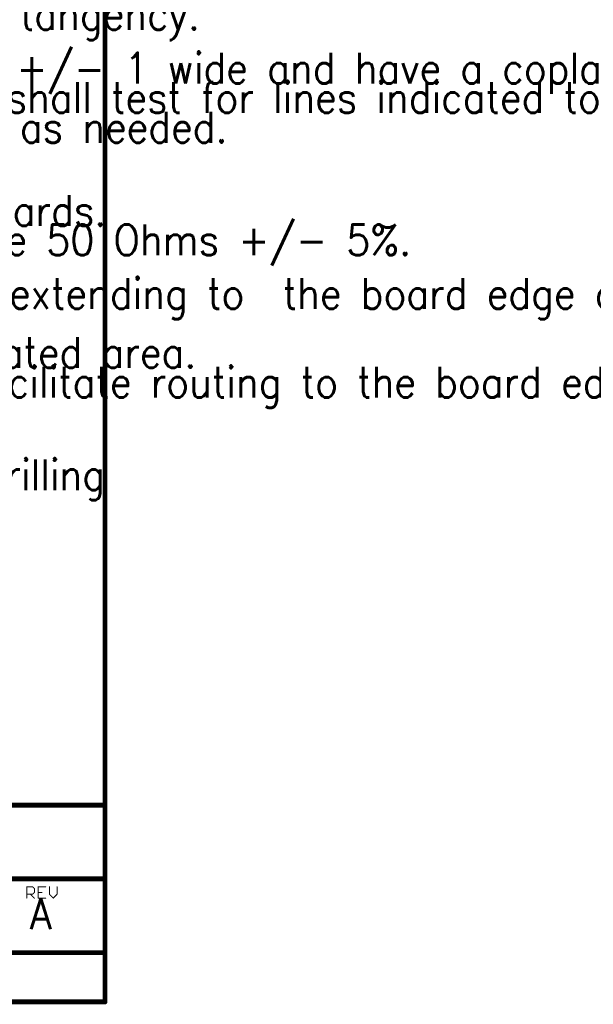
# Model space of a CAD drawing. Header units: millimetres. Extents: x -1.5 to 11.1, y -3 to 5.
# Tile 316 of 323: x 8.7 to 11, y -3 to 1. Entities that reach past the tile are written whole.
import ezdxf

# ---------------------------------------------------------------- set-up
doc = ezdxf.new("R2010")
doc.units = ezdxf.units.MM
doc.header["$MEASUREMENT"] = 0
doc.layers.add('Document', color=7, linetype='Continuous', true_color=0x7f7f00)
doc.styles.add('textstyle16', font='standard')
doc.styles.add('textstyle26', font='standard')
doc.styles.add('textstyle56', font='standard')
doc.styles.add('textstyle58', font='standard')
doc.styles.add('textstyle59', font='standard')
doc.styles.add('textstyle60', font='standard')
doc.styles.add('textstyle63', font='standard')
doc.styles.add('textstyle64', font='standard')
doc.styles.add('textstyle66', font='standard')
doc.styles.add('textstyle68', font='standard')
doc.styles.add('textstyle69', font='standard')

# ---------------------------------------------------------------- blocks, each defined once
blk = doc.blocks.new('PCB_F___30T_20G_16D_4003_1')
at = {"layer": 'Document'}
for points in [[(9, -0.173, 0.02, 0.02, 0), (9, 4.427, 0.02, 0.02, 0)], [(9, -2.2, 0.02, 0.02, 0), (9, -0.173, 0.02, 0.02, 0)], [(6.4, -2.2, 0.02, 0.02, 0), (9, -2.2, 0.02, 0.02, 0)], [(9, -2.5, 0.02, 0.02, 0), (9, -2.2, 0.02, 0.02, 0)], [(8.995, -2.2, 0.01, 0.01, -1), (9.005, -2.2, 0.01, 0.01, 0)], [(9.005, -2.2, 0.01, 0.01, -1), (8.995, -2.2, 0.01, 0.01, 0)], [(9, -2.195, 0.01, 0.01, -1), (9, -2.205, 0.01, 0.01, 0)], [(8.6, -2.5, 0.02, 0.02, 0), (9, -2.5, 0.02, 0.02, 0)], [(9, -2.8, 0.02, 0.02, 0), (9, -2.5, 0.02, 0.02, 0)], [(8.995, -2.5, 0.01, 0.01, -1), (9.005, -2.5, 0.01, 0.01, 0)], [(9.005, -2.5, 0.01, 0.01, -1), (8.995, -2.5, 0.01, 0.01, 0)], [(9, -2.495, 0.01, 0.01, -1), (9, -2.505, 0.01, 0.01, 0)], [(8.682, -2.578, 0.004, 0.004, 0), (8.682, -2.531961, 0.004, 0.004, 0)], [(8.682, -2.531961, 0.004, 0.004, 0), (8.70502, -2.531961, 0.004, 0.004, 0)], [(8.681, -2.531961, 0.002, 0.002, -1), (8.683, -2.531961, 0.002, 0.002, 0)], [(8.682, -2.532961, 0.002, 0.002, -1), (8.682, -2.530961, 0.002, 0.002, 0)], [(8.682, -2.562654, 0.004, 0.004, 0), (8.70502, -2.562654, 0.004, 0.004, 0)], [(8.682, -2.563654, 0.002, 0.002, -1), (8.682, -2.561654, 0.002, 0.002, 0)], [(8.697346, -2.562654, 0.004, 0.004, 0), (8.712693, -2.578, 0.004, 0.004, 0)], [(8.696639, -2.563361, 0.002, 0.002, -1), (8.698053, -2.561947, 0.002, 0.002, 0)], [(8.704312, -2.532668, 0.002, 0.002, -1), (8.705727, -2.531254, 0.002, 0.002, 0)], [(8.705727, -2.563361, 0.002, 0.002, -1), (8.704312, -2.561947, 0.002, 0.002, 0)], [(8.70502, -2.531961, 0.004, 0.004, 0), (8.712693, -2.539634, 0.004, 0.004, 0)], [(8.70502, -2.562654, 0.004, 0.004, 0), (8.712693, -2.55498, 0.004, 0.004, 0)], [(8.70502, -2.530961, 0.002, 0.002, -1), (8.70502, -2.532961, 0.002, 0.002, 0)], [(8.70502, -2.561654, 0.002, 0.002, -1), (8.70502, -2.563654, 0.002, 0.002, 0)], [(8.712693, -2.55498, 0.004, 0.004, 0), (8.712693, -2.539634, 0.004, 0.004, 0)], [(8.711693, -2.539634, 0.002, 0.002, -1), (8.713693, -2.539634, 0.002, 0.002, 0)], [(8.713693, -2.55498, 0.002, 0.002, -1), (8.711693, -2.55498, 0.002, 0.002, 0)], [(8.7134, -2.538927, 0.002, 0.002, -1), (8.711986, -2.540341, 0.002, 0.002, 0)], [(8.711986, -2.554273, 0.002, 0.002, -1), (8.7134, -2.555688, 0.002, 0.002, 0)], [(8.728039, -2.531961, 0.004, 0.004, 0), (8.758732, -2.531961, 0.004, 0.004, 0)], [(8.728039, -2.578, 0.004, 0.004, 0), (8.728039, -2.531961, 0.004, 0.004, 0)], [(8.728039, -2.532961, 0.002, 0.002, -1), (8.728039, -2.530961, 0.002, 0.002, 0)], [(8.727039, -2.531961, 0.002, 0.002, -1), (8.729039, -2.531961, 0.002, 0.002, 0)], [(8.728039, -2.55498, 0.004, 0.004, 0), (8.743386, -2.55498, 0.004, 0.004, 0)], [(8.728039, -2.55598, 0.002, 0.002, -1), (8.728039, -2.55398, 0.002, 0.002, 0)], [(8.743386, -2.55398, 0.002, 0.002, -1), (8.743386, -2.55598, 0.002, 0.002, 0)], [(8.758732, -2.530961, 0.002, 0.002, -1), (8.758732, -2.532961, 0.002, 0.002, 0)], [(8.774078, -2.562654, 0.004, 0.004, 0), (8.774078, -2.531961, 0.004, 0.004, 0)], [(8.773078, -2.531961, 0.002, 0.002, -1), (8.775078, -2.531961, 0.002, 0.002, 0)], [(8.774078, -2.562654, 0.004, 0.004, 0), (8.789425, -2.578, 0.004, 0.004, 0)], [(8.773371, -2.563361, 0.002, 0.002, -1), (8.774786, -2.561947, 0.002, 0.002, 0)], [(8.775078, -2.562654, 0.002, 0.002, -1), (8.773078, -2.562654, 0.002, 0.002, 0)], [(8.789425, -2.578, 0.004, 0.004, 0), (8.804771, -2.562654, 0.004, 0.004, 0)], [(8.804771, -2.562654, 0.004, 0.004, 0), (8.804771, -2.531961, 0.004, 0.004, 0)], [(8.803771, -2.531961, 0.002, 0.002, -1), (8.805771, -2.531961, 0.002, 0.002, 0)], [(8.805771, -2.562654, 0.002, 0.002, -1), (8.803771, -2.562654, 0.002, 0.002, 0)], [(8.804064, -2.561947, 0.002, 0.002, -1), (8.805478, -2.563361, 0.002, 0.002, 0)], [(8.683, -2.578, 0.002, 0.002, -1), (8.681, -2.578, 0.002, 0.002, 0)], [(8.7134, -2.577293, 0.002, 0.002, -1), (8.711986, -2.578707, 0.002, 0.002, 0)], [(8.728039, -2.578, 0.004, 0.004, 0), (8.758732, -2.578, 0.004, 0.004, 0)], [(8.728039, -2.579, 0.002, 0.002, -1), (8.728039, -2.577, 0.002, 0.002, 0)], [(8.729039, -2.578, 0.002, 0.002, -1), (8.727039, -2.578, 0.002, 0.002, 0)], [(8.758732, -2.577, 0.002, 0.002, -1), (8.758732, -2.579, 0.002, 0.002, 0)], [(8.790132, -2.578707, 0.002, 0.002, -1), (8.788718, -2.577293, 0.002, 0.002, 0)], [(8.790132, -2.577293, 0.002, 0.002, -1), (8.788718, -2.578707, 0.002, 0.002, 0)], [(8.6, -2.8, 0.02, 0.02, 0), (9, -2.8, 0.02, 0.02, 0)], [(9, -3, 0.02, 0.02, 0), (9, -2.8, 0.02, 0.02, 0)], [(8.995, -2.8, 0.01, 0.01, -1), (9.005, -2.8, 0.01, 0.01, 0)], [(9.005, -2.8, 0.01, 0.01, -1), (8.995, -2.8, 0.01, 0.01, 0)], [(9, -2.795, 0.01, 0.01, -1), (9, -2.805, 0.01, 0.01, 0)], [(7.8, -3, 0.02, 0.02, 0), (9, -3, 0.02, 0.02, 0)], [(9.005, -3, 0.01, 0.01, -1), (8.995, -3, 0.01, 0.01, 0)], [(9, -2.995, 0.01, 0.01, -1), (9, -3.005, 0.01, 0.01, 0)]]:
    blk.add_lwpolyline(points, format="xyseb", dxfattribs=at)
for points in [[(8.995, -0.173, 0.01, 0.01, 1), (9.005, -0.173, 0.01, 0.01, 1)], [(8.995, -0.173, 0.01, 0.01, 1), (9.005, -0.173, 0.01, 0.01, 1)], [(8.995, -2.2, 0.01, 0.01, 1), (9.005, -2.2, 0.01, 0.01, 1)], [(8.995, -2.2, 0.01, 0.01, 1), (9.005, -2.2, 0.01, 0.01, 1)], [(8.995, -2.2, 0.01, 0.01, 1), (9.005, -2.2, 0.01, 0.01, 1)], [(8.9925, -2.2, 0.005, 0.005, 1), (8.9975, -2.2, 0.005, 0.005, 1)], [(8.9925, -2.2, 0.005, 0.005, 1), (8.9975, -2.2, 0.005, 0.005, 1)], [(8.9975, -2.195, 0.005, 0.005, 1), (9.0025, -2.195, 0.005, 0.005, 1)], [(8.9975, -2.205, 0.005, 0.005, 1), (9.0025, -2.205, 0.005, 0.005, 1)], [(9.0025, -2.2, 0.005, 0.005, 1), (9.0075, -2.2, 0.005, 0.005, 1)], [(9.0025, -2.2, 0.005, 0.005, 1), (9.0075, -2.2, 0.005, 0.005, 1)], [(8.995, -2.5, 0.01, 0.01, 1), (9.005, -2.5, 0.01, 0.01, 1)], [(8.995, -2.5, 0.01, 0.01, 1), (9.005, -2.5, 0.01, 0.01, 1)], [(8.995, -2.5, 0.01, 0.01, 1), (9.005, -2.5, 0.01, 0.01, 1)], [(8.9925, -2.5, 0.005, 0.005, 1), (8.9975, -2.5, 0.005, 0.005, 1)], [(8.9925, -2.5, 0.005, 0.005, 1), (8.9975, -2.5, 0.005, 0.005, 1)], [(8.9975, -2.495, 0.005, 0.005, 1), (9.0025, -2.495, 0.005, 0.005, 1)], [(8.9975, -2.505, 0.005, 0.005, 1), (9.0025, -2.505, 0.005, 0.005, 1)], [(9.0025, -2.5, 0.005, 0.005, 1), (9.0075, -2.5, 0.005, 0.005, 1)], [(9.0025, -2.5, 0.005, 0.005, 1), (9.0075, -2.5, 0.005, 0.005, 1)], [(8.681, -2.531961, 0.002, 0.002, 1), (8.683, -2.531961, 0.002, 0.002, 1)], [(8.681, -2.531961, 0.002, 0.002, 1), (8.683, -2.531961, 0.002, 0.002, 1)], [(8.6805, -2.531961, 0.001, 0.001, 1), (8.6815, -2.531961, 0.001, 0.001, 1)], [(8.681, -2.562654, 0.002, 0.002, 1), (8.683, -2.562654, 0.002, 0.002, 1)], [(8.6815, -2.530961, 0.001, 0.001, 1), (8.6825, -2.530961, 0.001, 0.001, 1)], [(8.6815, -2.532961, 0.001, 0.001, 1), (8.6825, -2.532961, 0.001, 0.001, 1)], [(8.6815, -2.561654, 0.001, 0.001, 1), (8.6825, -2.561654, 0.001, 0.001, 1)], [(8.6815, -2.563654, 0.001, 0.001, 1), (8.6825, -2.563654, 0.001, 0.001, 1)], [(8.6825, -2.531961, 0.001, 0.001, 1), (8.6835, -2.531961, 0.001, 0.001, 1)], [(8.696346, -2.562654, 0.002, 0.002, 1), (8.698346, -2.562654, 0.002, 0.002, 1)], [(8.696139, -2.563361, 0.001, 0.001, 1), (8.697139, -2.563361, 0.001, 0.001, 1)], [(8.697553, -2.561947, 0.001, 0.001, 1), (8.698553, -2.561947, 0.001, 0.001, 1)], [(8.70402, -2.531961, 0.002, 0.002, 1), (8.70602, -2.531961, 0.002, 0.002, 1)], [(8.70402, -2.531961, 0.002, 0.002, 1), (8.70602, -2.531961, 0.002, 0.002, 1)], [(8.70402, -2.562654, 0.002, 0.002, 1), (8.70602, -2.562654, 0.002, 0.002, 1)], [(8.70402, -2.562654, 0.002, 0.002, 1), (8.70602, -2.562654, 0.002, 0.002, 1)], [(8.703812, -2.532668, 0.001, 0.001, 1), (8.704812, -2.532668, 0.001, 0.001, 1)], [(8.703812, -2.561947, 0.001, 0.001, 1), (8.704812, -2.561947, 0.001, 0.001, 1)], [(8.70452, -2.530961, 0.001, 0.001, 1), (8.70552, -2.530961, 0.001, 0.001, 1)], [(8.70452, -2.532961, 0.001, 0.001, 1), (8.70552, -2.532961, 0.001, 0.001, 1)], [(8.70452, -2.561654, 0.001, 0.001, 1), (8.70552, -2.561654, 0.001, 0.001, 1)], [(8.70452, -2.563654, 0.001, 0.001, 1), (8.70552, -2.563654, 0.001, 0.001, 1)], [(8.705227, -2.531254, 0.001, 0.001, 1), (8.706227, -2.531254, 0.001, 0.001, 1)], [(8.705227, -2.563361, 0.001, 0.001, 1), (8.706227, -2.563361, 0.001, 0.001, 1)], [(8.711693, -2.539634, 0.002, 0.002, 1), (8.713693, -2.539634, 0.002, 0.002, 1)], [(8.711693, -2.539634, 0.002, 0.002, 1), (8.713693, -2.539634, 0.002, 0.002, 1)], [(8.711193, -2.539634, 0.001, 0.001, 1), (8.712193, -2.539634, 0.001, 0.001, 1)], [(8.711693, -2.55498, 0.002, 0.002, 1), (8.713693, -2.55498, 0.002, 0.002, 1)], [(8.711693, -2.55498, 0.002, 0.002, 1), (8.713693, -2.55498, 0.002, 0.002, 1)], [(8.711193, -2.55498, 0.001, 0.001, 1), (8.712193, -2.55498, 0.001, 0.001, 1)], [(8.711486, -2.540341, 0.001, 0.001, 1), (8.712486, -2.540341, 0.001, 0.001, 1)], [(8.711486, -2.554273, 0.001, 0.001, 1), (8.712486, -2.554273, 0.001, 0.001, 1)], [(8.7129, -2.538927, 0.001, 0.001, 1), (8.7139, -2.538927, 0.001, 0.001, 1)], [(8.7129, -2.555688, 0.001, 0.001, 1), (8.7139, -2.555688, 0.001, 0.001, 1)], [(8.713193, -2.539634, 0.001, 0.001, 1), (8.714193, -2.539634, 0.001, 0.001, 1)], [(8.713193, -2.55498, 0.001, 0.001, 1), (8.714193, -2.55498, 0.001, 0.001, 1)], [(8.727039, -2.531961, 0.002, 0.002, 1), (8.729039, -2.531961, 0.002, 0.002, 1)], [(8.727039, -2.531961, 0.002, 0.002, 1), (8.729039, -2.531961, 0.002, 0.002, 1)], [(8.726539, -2.531961, 0.001, 0.001, 1), (8.727539, -2.531961, 0.001, 0.001, 1)], [(8.727039, -2.55498, 0.002, 0.002, 1), (8.729039, -2.55498, 0.002, 0.002, 1)], [(8.727539, -2.530961, 0.001, 0.001, 1), (8.728539, -2.530961, 0.001, 0.001, 1)], [(8.727539, -2.532961, 0.001, 0.001, 1), (8.728539, -2.532961, 0.001, 0.001, 1)], [(8.727539, -2.55398, 0.001, 0.001, 1), (8.728539, -2.55398, 0.001, 0.001, 1)], [(8.727539, -2.55598, 0.001, 0.001, 1), (8.728539, -2.55598, 0.001, 0.001, 1)], [(8.728539, -2.531961, 0.001, 0.001, 1), (8.729539, -2.531961, 0.001, 0.001, 1)], [(8.742386, -2.55498, 0.002, 0.002, 1), (8.744386, -2.55498, 0.002, 0.002, 1)], [(8.742886, -2.55398, 0.001, 0.001, 1), (8.743886, -2.55398, 0.001, 0.001, 1)], [(8.742886, -2.55598, 0.001, 0.001, 1), (8.743886, -2.55598, 0.001, 0.001, 1)], [(8.757732, -2.531961, 0.002, 0.002, 1), (8.759732, -2.531961, 0.002, 0.002, 1)], [(8.758232, -2.530961, 0.001, 0.001, 1), (8.759232, -2.530961, 0.001, 0.001, 1)], [(8.758232, -2.532961, 0.001, 0.001, 1), (8.759232, -2.532961, 0.001, 0.001, 1)], [(8.773078, -2.531961, 0.002, 0.002, 1), (8.775078, -2.531961, 0.002, 0.002, 1)], [(8.772578, -2.531961, 0.001, 0.001, 1), (8.773578, -2.531961, 0.001, 0.001, 1)], [(8.773078, -2.562654, 0.002, 0.002, 1), (8.775078, -2.562654, 0.002, 0.002, 1)], [(8.773078, -2.562654, 0.002, 0.002, 1), (8.775078, -2.562654, 0.002, 0.002, 1)], [(8.772578, -2.562654, 0.001, 0.001, 1), (8.773578, -2.562654, 0.001, 0.001, 1)], [(8.772871, -2.563361, 0.001, 0.001, 1), (8.773871, -2.563361, 0.001, 0.001, 1)], [(8.774286, -2.561947, 0.001, 0.001, 1), (8.775286, -2.561947, 0.001, 0.001, 1)], [(8.774578, -2.531961, 0.001, 0.001, 1), (8.775578, -2.531961, 0.001, 0.001, 1)], [(8.774578, -2.562654, 0.001, 0.001, 1), (8.775578, -2.562654, 0.001, 0.001, 1)], [(8.803771, -2.531961, 0.002, 0.002, 1), (8.805771, -2.531961, 0.002, 0.002, 1)], [(8.803271, -2.531961, 0.001, 0.001, 1), (8.804271, -2.531961, 0.001, 0.001, 1)], [(8.803771, -2.562654, 0.002, 0.002, 1), (8.805771, -2.562654, 0.002, 0.002, 1)], [(8.803771, -2.562654, 0.002, 0.002, 1), (8.805771, -2.562654, 0.002, 0.002, 1)], [(8.803271, -2.562654, 0.001, 0.001, 1), (8.804271, -2.562654, 0.001, 0.001, 1)], [(8.803564, -2.561947, 0.001, 0.001, 1), (8.804564, -2.561947, 0.001, 0.001, 1)], [(8.804978, -2.563361, 0.001, 0.001, 1), (8.805978, -2.563361, 0.001, 0.001, 1)], [(8.805271, -2.531961, 0.001, 0.001, 1), (8.806271, -2.531961, 0.001, 0.001, 1)], [(8.805271, -2.562654, 0.001, 0.001, 1), (8.806271, -2.562654, 0.001, 0.001, 1)], [(8.681, -2.578, 0.002, 0.002, 1), (8.683, -2.578, 0.002, 0.002, 1)], [(8.6805, -2.578, 0.001, 0.001, 1), (8.6815, -2.578, 0.001, 0.001, 1)], [(8.6825, -2.578, 0.001, 0.001, 1), (8.6835, -2.578, 0.001, 0.001, 1)], [(8.711693, -2.578, 0.002, 0.002, 1), (8.713693, -2.578, 0.002, 0.002, 1)], [(8.711486, -2.578707, 0.001, 0.001, 1), (8.712486, -2.578707, 0.001, 0.001, 1)], [(8.7129, -2.577293, 0.001, 0.001, 1), (8.7139, -2.577293, 0.001, 0.001, 1)], [(8.727039, -2.578, 0.002, 0.002, 1), (8.729039, -2.578, 0.002, 0.002, 1)], [(8.727039, -2.578, 0.002, 0.002, 1), (8.729039, -2.578, 0.002, 0.002, 1)], [(8.726539, -2.578, 0.001, 0.001, 1), (8.727539, -2.578, 0.001, 0.001, 1)], [(8.727539, -2.577, 0.001, 0.001, 1), (8.728539, -2.577, 0.001, 0.001, 1)], [(8.727539, -2.579, 0.001, 0.001, 1), (8.728539, -2.579, 0.001, 0.001, 1)], [(8.728539, -2.578, 0.001, 0.001, 1), (8.729539, -2.578, 0.001, 0.001, 1)], [(8.757732, -2.578, 0.002, 0.002, 1), (8.759732, -2.578, 0.002, 0.002, 1)], [(8.758232, -2.577, 0.001, 0.001, 1), (8.759232, -2.577, 0.001, 0.001, 1)], [(8.758232, -2.579, 0.001, 0.001, 1), (8.759232, -2.579, 0.001, 0.001, 1)], [(8.788425, -2.578, 0.002, 0.002, 1), (8.790425, -2.578, 0.002, 0.002, 1)], [(8.788425, -2.578, 0.002, 0.002, 1), (8.790425, -2.578, 0.002, 0.002, 1)], [(8.788218, -2.577293, 0.001, 0.001, 1), (8.789218, -2.577293, 0.001, 0.001, 1)], [(8.788218, -2.578707, 0.001, 0.001, 1), (8.789218, -2.578707, 0.001, 0.001, 1)], [(8.789632, -2.577293, 0.001, 0.001, 1), (8.790632, -2.577293, 0.001, 0.001, 1)], [(8.789632, -2.578707, 0.001, 0.001, 1), (8.790632, -2.578707, 0.001, 0.001, 1)], [(8.995, -2.8, 0.01, 0.01, 1), (9.005, -2.8, 0.01, 0.01, 1)], [(8.995, -2.8, 0.01, 0.01, 1), (9.005, -2.8, 0.01, 0.01, 1)], [(8.995, -2.8, 0.01, 0.01, 1), (9.005, -2.8, 0.01, 0.01, 1)], [(8.9925, -2.8, 0.005, 0.005, 1), (8.9975, -2.8, 0.005, 0.005, 1)], [(8.9925, -2.8, 0.005, 0.005, 1), (8.9975, -2.8, 0.005, 0.005, 1)], [(8.9975, -2.795, 0.005, 0.005, 1), (9.0025, -2.795, 0.005, 0.005, 1)], [(8.9975, -2.805, 0.005, 0.005, 1), (9.0025, -2.805, 0.005, 0.005, 1)], [(9.0025, -2.8, 0.005, 0.005, 1), (9.0075, -2.8, 0.005, 0.005, 1)], [(9.0025, -2.8, 0.005, 0.005, 1), (9.0075, -2.8, 0.005, 0.005, 1)], [(8.995, -3, 0.01, 0.01, 1), (9.005, -3, 0.01, 0.01, 1)], [(8.995, -3, 0.01, 0.01, 1), (9.005, -3, 0.01, 0.01, 1)], [(8.9925, -3, 0.005, 0.005, 1), (8.9975, -3, 0.005, 0.005, 1)], [(8.9975, -2.995, 0.005, 0.005, 1), (9.0025, -2.995, 0.005, 0.005, 1)], [(8.9975, -3.005, 0.005, 0.005, 1), (9.0025, -3.005, 0.005, 0.005, 1)], [(9.0025, -3, 0.005, 0.005, 1), (9.0075, -3, 0.005, 0.005, 1)]]:
    blk.add_lwpolyline(points, format="xyseb", close=True, dxfattribs=at)
for s, style, p in [('    All holes shall be located within hole to pad tangency.', 'textstyle56', (4.8, 0.953481)), ('    Conductors indicated as Note A shall be 30 +/- 1 wide and have a coplanar', 'textstyle58', (4.8, 0.735062)), ('    ground spacing of 20 +/- 1 Manufacturer shall test for lines indicated to be', 'textstyle59', (4.8, 0.615382)), ('    50 Ohm +/- 5% and may adjust the width as needed.', 'textstyle60', (4.8, 0.494429)), ('    TDR coupon required to be delivered with boards.', 'textstyle63', (4.8, 0.156099)), ('    The controlled impedance on layer 1 shall be 50 Ohms +/- 5%.', 'textstyle64', (4.8, 0.036419)), ('    Areas indicated as Note B shall have metal extending to  the board edge and', 'textstyle66', (4.8, -0.181999)), ('    This note will apply to all layers in the indicated area.', 'textstyle68', (4.8, -0.421244)), ('    Metal in these areas may be extended to facilitate routing to the board edge.', 'textstyle69', (4.8, -0.542196)), ('    Vias indicated as Note C will require Back Drilling', 'textstyle26', (4.8, -0.918501)), ('A', 'textstyle16', (8.695, -2.705032))]:
    blk.add_text(s, height=0.125, rotation=360, dxfattribs=dict(at, style=style)).set_placement(p)

msp = doc.modelspace()

# ---------------------------------------------------------------- block references
msp.add_blockref('PCB_F___30T_20G_16D_4003_1', (0, 0))

doc.saveas('drawing.dxf')
